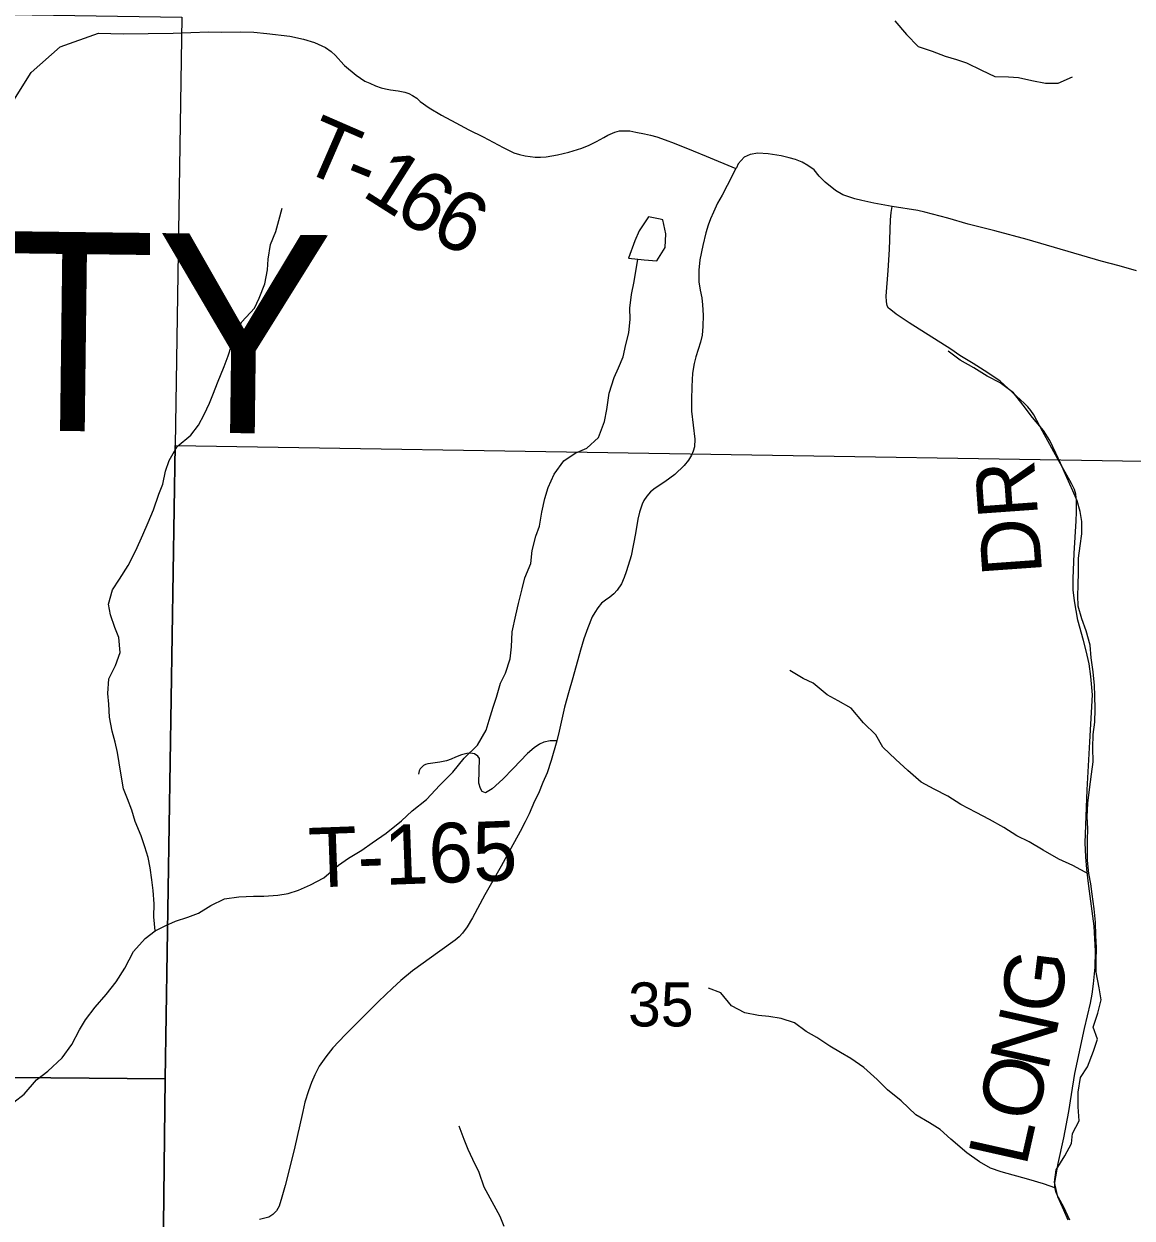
# Model space of a CAD drawing. Extents: x 0 to 191, y 0 to 55.
# Drawn here: x 146.473 to 147, y 24.248 to 24.816 of the extents above; entities that cross this region are included whole.
import ezdxf

# ---------------------------------------------------------------- set-up
doc = ezdxf.new("R2010")
doc.units = 0
for name, color, linetype in [('GM_X_Corporation', 7, 'Continuous'), ('GM_X_County_Road', 7, 'Continuous'), ('GM_X_County_Text', 7, 'Continuous'), ('GM_X_Minor_Lake', 7, 'Continuous'), ('GM_X_Minor_River', 7, 'Continuous'), ('GM_X_Section_Text', 7, 'Continuous'), ('GM_X_Township_Road', 7, 'Continuous'), ('GM_X_Township_Road_Text', 7, 'Continuous')]:
    doc.layers.add(name, color=color, linetype=linetype)

msp = doc.modelspace()

# ---------------------------------------------------------------- linework, layer by layer
at = {"layer": 'GM_X_Corporation'}
for points in [[(146.03675, 24.82762), (146.03933, 24.82759), (146.54827, 24.81955), (146.54508, 24.6158), (146.54032, 24.31446), (146.03321, 24.31897)], [(146.54508, 24.6158), (147.01528, 24.60816), (147.00965, 24.10027), (146.53796, 24.10543), (146.54032, 24.31446)], [(146.03321, 24.31897), (146.54032, 24.31446), (146.53796, 24.10543), (146.53621, 23.80622), (146.0338, 23.81325)]]:
    msp.add_lwpolyline(points, close=True, dxfattribs=at)
at = {"layer": 'GM_X_County_Road'}
for points in [[(147.00233, 24.69899), (146.99408, 24.70127), (146.98552, 24.70354), (146.95041, 24.71386), (146.93503, 24.71795), (146.92237, 24.72119), (146.91263, 24.72392), (146.90167, 24.7269), (146.89829, 24.72761), (146.88619, 24.72957), (146.8774, 24.73105), (146.87175, 24.73235), (146.86831, 24.73313), (146.86552, 24.7341), (146.86266, 24.73514), (146.85916, 24.73716), (146.85429, 24.74111), (146.85144, 24.74397), (146.84897, 24.74689), (146.84611, 24.7491), (146.84339, 24.75065), (146.84014, 24.75182), (146.83722, 24.7526), (146.83339, 24.75364), (146.82716, 24.75461), (146.82223, 24.75487), (146.8186, 24.75422), (146.81582, 24.75294), (146.81294, 24.74974), (146.81203, 24.74795), (146.81174, 24.74754)], [(146.81174, 24.74754), (146.80769, 24.73958), (146.80534, 24.73489), (146.80306, 24.73116), (146.80109, 24.7268), (146.79967, 24.72366), (146.7986, 24.72059), (146.7975, 24.71703), (146.79605, 24.71095), (146.7947, 24.70422), (146.79417, 24.69928), (146.79418, 24.69372), (146.79487, 24.68978), (146.79556, 24.68608), (146.79591, 24.68277), (146.79632, 24.67776), (146.79615, 24.67248), (146.79574, 24.6683), (146.79498, 24.66502), (146.7928, 24.658), (146.79194, 24.6549), (146.79114, 24.6503), (146.7908, 24.64388), (146.79063, 24.63749), (146.79069, 24.63214), (146.79228, 24.6188), (146.79211, 24.61521), (146.79142, 24.61307), (146.79066, 24.61117), (146.78928, 24.60889), (146.78724, 24.60627), (146.78272, 24.60209), (146.77809, 24.59856), (146.77336, 24.59546), (146.77128, 24.59383), (146.76942, 24.59169), (146.76804, 24.58972), (146.76718, 24.58787), (146.7659, 24.58406), (146.7651, 24.58071), (146.76413, 24.57397), (146.76199, 24.5633), (146.76065, 24.55867), (146.75964, 24.55577), (146.75868, 24.55294), (146.75743, 24.55004), (146.75536, 24.547), (146.75374, 24.54524), (146.75184, 24.5437), (146.7498, 24.5422), (146.74794, 24.54078), (146.74614, 24.53861), (146.74466, 24.5364), (146.74341, 24.53432), (146.74137, 24.52914), (146.73954, 24.52386), (146.73795, 24.5184), (146.73422, 24.50531), (146.73222, 24.49809), (146.73029, 24.49129), (146.7278, 24.47989), (146.72661, 24.4753), (146.72401, 24.46601), (146.72201, 24.46012), (146.72005, 24.45553), (146.71793, 24.4502), (146.71605, 24.44659), (146.71349, 24.44065), (146.71153, 24.43684), (146.70927, 24.43224), (146.70472, 24.42417), (146.70024, 24.41573), (146.69243, 24.40211), (146.68651, 24.39104), (146.68395, 24.3869), (146.68173, 24.38382), (146.68021, 24.38212), (146.67825, 24.38046), (146.67096, 24.37523), (146.65804, 24.36595), (146.65252, 24.36124), (146.64849, 24.35769), (146.64179, 24.35125), (146.63636, 24.34568), (146.63088, 24.34035), (146.62591, 24.33537), (146.62017, 24.32919), (146.61676, 24.32504), (146.61366, 24.32049), (146.61155, 24.31649), (146.60999, 24.31275), (146.60855, 24.30875), (146.60684, 24.30342), (146.60584, 24.29902), (146.6041, 24.29121), (146.60351, 24.28847), (146.60166, 24.28069), (146.59744, 24.26377), (146.59592, 24.25815), (146.59459, 24.25393), (146.5933, 24.25167), (146.59163, 24.24997), (146.58963, 24.24875), (146.5853, 24.24756)]]:
    msp.add_lwpolyline(points, dxfattribs=at)
at = {"layer": 'GM_X_Minor_Lake'}
for points in [[(146.77575, 24.72346), (146.77019, 24.72468), (146.76584, 24.71802), (146.76376, 24.71326), (146.76073, 24.70497)], [(146.76073, 24.70497), (146.76815, 24.70416), (146.77422, 24.70361), (146.77819, 24.71008), (146.77856, 24.71654), (146.77702, 24.72318), (146.77575, 24.72346)]]:
    msp.add_lwpolyline(points, dxfattribs=at)
at = {"layer": 'GM_X_Minor_River'}
for points in [[(146.88741, 24.81792), (146.89292, 24.81129), (146.89844, 24.80561), (146.90509, 24.80335), (146.91135, 24.80109), (146.91667, 24.7994), (146.92142, 24.7979), (146.92864, 24.79431), (146.93491, 24.79129), (146.94155, 24.79113), (146.94629, 24.79095), (146.95255, 24.78945), (146.95901, 24.78814), (146.96508, 24.78816), (146.9719, 24.79122)], [(146.5356, 24.38487), (146.53501, 24.39152), (146.53518, 24.39779), (146.5346, 24.40405), (146.53402, 24.40918), (146.53324, 24.41488), (146.53228, 24.41981), (146.53075, 24.42494), (146.52903, 24.43006), (146.52616, 24.43689), (146.52444, 24.4424), (146.52253, 24.44771), (146.52062, 24.45245), (146.51947, 24.45891), (146.5185, 24.46479), (146.51773, 24.46973), (146.51658, 24.47467), (146.51524, 24.47998), (146.51389, 24.48662), (146.5135, 24.4927), (146.5131, 24.49783), (146.51365, 24.50486), (146.51667, 24.51114), (146.51893, 24.51741), (146.51835, 24.52444), (146.51644, 24.52918), (146.51433, 24.53526), (146.51337, 24.54038), (146.51525, 24.54723), (146.51866, 24.55218), (146.52281, 24.55865), (146.5264, 24.56588), (146.5298, 24.5733), (146.53225, 24.57919), (146.53489, 24.58528), (146.53733, 24.59269), (146.53922, 24.59745), (146.54053, 24.60353), (146.54223, 24.60867), (146.54601, 24.61533), (146.55263, 24.62067), (146.55623, 24.62542), (146.55887, 24.63056), (146.56151, 24.63589), (146.5634, 24.64064), (146.56528, 24.64559), (146.56849, 24.65338), (146.57037, 24.65852), (146.57188, 24.66346), (146.57357, 24.66821), (146.57678, 24.67468), (146.58284, 24.68116), (146.5851, 24.68591), (146.58774, 24.69276), (146.58905, 24.69941), (146.58942, 24.70454), (146.59054, 24.71138), (146.59299, 24.71766), (146.5945, 24.72279), (146.596, 24.72868)], [(146.46846, 24.30334), (146.47338, 24.30716), (146.47924, 24.31402), (146.48455, 24.31821), (146.49136, 24.32451), (146.4959, 24.33079), (146.49967, 24.33783), (146.5025, 24.34259), (146.50704, 24.34868), (146.51234, 24.35459), (146.51707, 24.36068), (146.52122, 24.36716), (146.52538, 24.37515), (146.53086, 24.38124), (146.5356, 24.38487), (146.54033, 24.38735), (146.54526, 24.38946), (146.55114, 24.39138), (146.55626, 24.3933), (146.56213, 24.39692), (146.56857, 24.40017), (146.5754, 24.40115), (146.58242, 24.40136), (146.58735, 24.40138), (146.59399, 24.40197), (146.59892, 24.40274), (146.60385, 24.40428), (146.60953, 24.40677), (146.61579, 24.41021), (146.62279, 24.41612), (146.62752, 24.41955), (146.63396, 24.42337), (146.63889, 24.42681), (146.64552, 24.43139), (146.65271, 24.4373), (146.65782, 24.44207), (146.66464, 24.44741), (146.67107, 24.45427), (146.67713, 24.46037), (146.68261, 24.46703), (146.68886, 24.47332), (146.69301, 24.48036), (146.69452, 24.48512), (146.6964, 24.49139), (146.69791, 24.49615), (146.69979, 24.5028), (146.70224, 24.50756), (146.7045, 24.5144), (146.70505, 24.5201), (146.70542, 24.52713), (146.7071, 24.53512), (146.70842, 24.54063), (146.71011, 24.54766), (146.71142, 24.55279), (146.71425, 24.55964), (146.71499, 24.56591), (146.71668, 24.57276), (146.71838, 24.57751), (146.7195, 24.58416), (146.721, 24.59062), (146.72251, 24.59576), (146.72534, 24.60222), (146.73006, 24.60851), (146.73537, 24.61213), (146.74086, 24.61462), (146.74654, 24.61958), (146.74937, 24.62718), (146.75049, 24.63288), (146.75161, 24.64067), (146.75387, 24.64809), (146.75595, 24.65284), (146.75821, 24.65798), (146.75952, 24.66387), (146.76084, 24.66938), (146.76158, 24.67584), (146.76138, 24.68116), (146.76212, 24.68762), (146.76343, 24.69389), (146.76524, 24.70448)], [(146.96985, 24.24725), (146.96776, 24.25199), (146.96489, 24.25844), (146.96336, 24.26528), (146.9641, 24.27117), (146.96826, 24.27783), (146.97147, 24.28373), (146.97184, 24.28848), (146.97505, 24.29457), (146.97465, 24.30121), (146.97463, 24.30824), (146.97575, 24.31508), (146.97897, 24.32022), (146.98198, 24.32764), (146.98387, 24.33334), (146.98176, 24.33904), (146.98402, 24.34569), (146.98553, 24.35215), (146.98456, 24.35785), (146.98321, 24.36525), (146.9832, 24.37057), (146.98337, 24.37703), (146.98298, 24.38273), (146.98278, 24.389), (146.98219, 24.39545), (146.98122, 24.40229), (146.98064, 24.40722), (146.97968, 24.41216), (146.9791, 24.41843), (146.97907, 24.42792), (146.97925, 24.43362), (146.97885, 24.43913), (146.97922, 24.44559), (146.97996, 24.45224), (146.98089, 24.45946), (146.98182, 24.46535), (146.98162, 24.472), (146.98179, 24.47827), (146.98253, 24.48416), (146.98271, 24.49043), (146.9825, 24.49688), (146.9823, 24.50163), (146.98171, 24.50809), (146.98075, 24.51473), (146.98035, 24.52081), (146.97844, 24.52764), (146.97634, 24.53333), (146.97461, 24.5394), (146.97441, 24.54453), (146.97459, 24.54928), (146.97476, 24.55574), (146.97475, 24.5622), (146.97549, 24.56809), (146.97642, 24.57379), (146.97641, 24.57968), (146.97564, 24.58442), (146.97411, 24.58955), (146.97201, 24.59429), (146.96915, 24.60055), (146.96628, 24.60737), (146.964, 24.61211), (146.96114, 24.61818), (146.95809, 24.62292), (146.95295, 24.62917), (146.94838, 24.63504), (146.94381, 24.64092), (146.93754, 24.64564), (146.93127, 24.64885), (146.925, 24.65282), (146.91854, 24.65641), (146.91284, 24.66076)], [(146.97975, 24.41182), (146.97208, 24.41593), (146.96543, 24.41895), (146.95802, 24.4233), (146.95137, 24.42726), (146.94548, 24.43009), (146.93921, 24.43406), (146.93237, 24.43784), (146.9261, 24.44123), (146.91888, 24.44501), (146.91261, 24.44898), (146.90615, 24.45238), (146.89988, 24.45558), (146.89361, 24.46126), (146.8879, 24.46637), (146.88163, 24.47224), (146.87839, 24.47812), (146.87249, 24.4838), (146.86659, 24.49081), (146.86051, 24.49439), (146.85519, 24.49723), (146.84854, 24.50271), (146.84379, 24.50498), (146.83752, 24.50876)], [(146.96397, 24.26254), (146.95805, 24.2645), (146.95121, 24.26656), (146.93792, 24.27032), (146.93299, 24.27201), (146.92766, 24.27503), (146.92158, 24.27938), (146.91398, 24.28581), (146.90903, 24.29036), (146.9039, 24.29357), (146.89744, 24.29735), (146.89041, 24.30397), (146.88394, 24.30927), (146.879, 24.31419), (146.87272, 24.31987), (146.86645, 24.32422), (146.86151, 24.32705), (146.85657, 24.33007), (146.8503, 24.33423), (146.84517, 24.33706), (146.83965, 24.34122), (146.83339, 24.34329), (146.8275, 24.34422), (146.82257, 24.34459), (146.81611, 24.3459), (146.80966, 24.34929), (146.80471, 24.35536), (146.79882, 24.35762)], [(146.70159, 24.24427), (146.69968, 24.24901), (146.69206, 24.26304), (146.68976, 24.26988), (146.68671, 24.27613), (146.68442, 24.28088), (146.68251, 24.28562), (146.68022, 24.29207)]]:
    msp.add_lwpolyline(points, dxfattribs=at)
at = {"layer": 'GM_X_Township_Road'}
for points in [[(146.24633, 24.7654), (146.45762, 24.7695), (146.4684, 24.78017), (146.4767, 24.79329), (146.4905, 24.80548), (146.50868, 24.81199), (146.52044, 24.81165), (146.54424, 24.81196), (146.5609, 24.81265), (146.56714, 24.81248), (146.57611, 24.81262), (146.58259, 24.81248), (146.58869, 24.81182), (146.59971, 24.81054), (146.60612, 24.80908), (146.61142, 24.80756), (146.61666, 24.8052), (146.61939, 24.8033), (146.62144, 24.80132), (146.62532, 24.79692), (146.62569, 24.79661)], [(146.62569, 24.79661), (146.63129, 24.79201), (146.63328, 24.79051), (146.63539, 24.78913), (146.63777, 24.78816), (146.6404, 24.78693), (146.64315, 24.78605), (146.64517, 24.78556), (146.64758, 24.78501), (146.65113, 24.78449), (146.65431, 24.78384), (146.65624, 24.78326), (146.65807, 24.78232), (146.66003, 24.781), (146.66165, 24.77947), (146.66587, 24.77651), (146.67177, 24.77293), (146.67855, 24.76932), (146.68479, 24.76602), (146.69155, 24.76269), (146.70115, 24.75752), (146.70616, 24.75511), (146.70885, 24.75422), (146.7116, 24.75358), (146.71392, 24.75327), (146.71634, 24.75306), (146.71885, 24.75294), (146.72157, 24.75318), (146.72695, 24.75404), (146.7323, 24.75538), (146.73847, 24.75731), (146.74196, 24.75868), (146.74557, 24.76037), (146.74899, 24.76229), (146.75092, 24.76348), (146.75425, 24.76495), (146.75651, 24.76544), (146.75905, 24.76559), (146.76137, 24.76547), (146.76421, 24.76489), (146.76828, 24.76413), (146.77115, 24.76348), (146.77421, 24.7626), (146.77825, 24.76131), (146.78247, 24.75969), (146.79151, 24.75599), (146.79766, 24.75349), (146.81174, 24.74754)], [(146.9706, 24.2473), (146.96781, 24.25342), (146.9652, 24.25804), (146.9641, 24.26032), (146.96348, 24.26283), (146.96352, 24.26516), (146.96516, 24.27418), (146.96781, 24.28638), (146.9701, 24.29901), (146.9715, 24.30706), (146.973, 24.31704), (146.97765, 24.33851), (146.98055, 24.3505), (146.98126, 24.35479), (146.98191, 24.3597), (146.98266, 24.36757), (146.9828, 24.37526), (146.98216, 24.38711), (146.97994, 24.40385), (146.97933, 24.40879), (146.97872, 24.41423), (146.97822, 24.42006), (146.97801, 24.42679), (146.97887, 24.45194), (146.98016, 24.47477), (146.98137, 24.49724), (146.98066, 24.50587), (146.97983, 24.51202), (146.97844, 24.51821), (146.97719, 24.52308), (146.9745, 24.53277), (146.97282, 24.54186), (146.97221, 24.54716), (146.97218, 24.55256), (146.97268, 24.5644), (146.97361, 24.5799), (146.97382, 24.58416), (146.97386, 24.58641), (146.97386, 24.58945), (146.97346, 24.59264), (146.97282, 24.59493), (146.97142, 24.59779), (146.96473, 24.6097), (146.95772, 24.62266), (146.95357, 24.63035), (146.95207, 24.63253), (146.95067, 24.63422), (146.94902, 24.63575), (146.93757, 24.64645), (146.9316, 24.65046), (146.92462, 24.65475), (146.9184, 24.65869), (146.91407, 24.66166), (146.89428, 24.67415), (146.88802, 24.6783), (146.88544, 24.68037), (146.88444, 24.6812), (146.88376, 24.68234), (146.88344, 24.68431), (146.88333, 24.68689), (146.88419, 24.69909), (146.88483, 24.70904), (146.88533, 24.72324), (146.88573, 24.72664), (146.88619, 24.72957)], [(146.72661, 24.4753), (146.72345, 24.4753), (146.72044, 24.47468), (146.71843, 24.47376), (146.71592, 24.47195), (146.71274, 24.46932), (146.70587, 24.46214), (146.70096, 24.45706), (146.69582, 24.4524), (146.69433, 24.45147), (146.69271, 24.45064), (146.69119, 24.45126), (146.69029, 24.45264), (146.68957, 24.45523), (146.68983, 24.46691), (146.68912, 24.46798), (146.68751, 24.46913), (146.68566, 24.46944), (146.68385, 24.46927), (146.68133, 24.46861), (146.67845, 24.46749), (146.67642, 24.46654), (146.67425, 24.46585), (146.67097, 24.46518), (146.66658, 24.46453), (146.66527, 24.46433), (146.66413, 24.46406), (146.66316, 24.46357), (146.66237, 24.46285), (146.66161, 24.46202), (146.66118, 24.461), (146.6608, 24.4595)]]:
    msp.add_lwpolyline(points, dxfattribs=at)

# ---------------------------------------------------------------- texts
at = {"layer": 'GM_X_County_Text'}
msp.add_text('NOBLE COUNTY', height=0.094697, rotation=359.2846, dxfattribs=at).set_placement((145.62033, 24.63362))
at = {"layer": 'GM_X_Section_Text'}
msp.add_text('35', height=0.020928, rotation=0, dxfattribs=at).set_placement((146.76053, 24.33945))
at = {"layer": 'GM_X_Township_Road_Text'}
for s, height, rotation, p in [('T', 0.02841, 336.4857, (146.6034, 24.74757)), ('-', 0.02841, 337.9012, (146.62359, 24.7388)), ('1', 0.02841, 327.6206, (146.6332, 24.73503)), ('6', 0.02841, 327.7034, (146.64802, 24.72563)), ('6', 0.02841, 333.0667, (146.66533, 24.71485)), ('DR', 0.028409, 94.0854, (146.95751, 24.55487)), ('T-165', 0.028409, 2.0968, (146.6091, 24.40545)), ('G', 0.02841, 82.9808, (146.96603, 24.34484)), ('N', 0.02841, 77.3237, (146.96002, 24.31743)), ('O', 0.02841, 77.2832, (146.95451, 24.29302)), ('L', 0.02841, 77.2829, (146.94983, 24.2723))]:
    msp.add_text(s, height=height, rotation=rotation, dxfattribs=at).set_placement(p)

doc.saveas('drawing.dxf')
